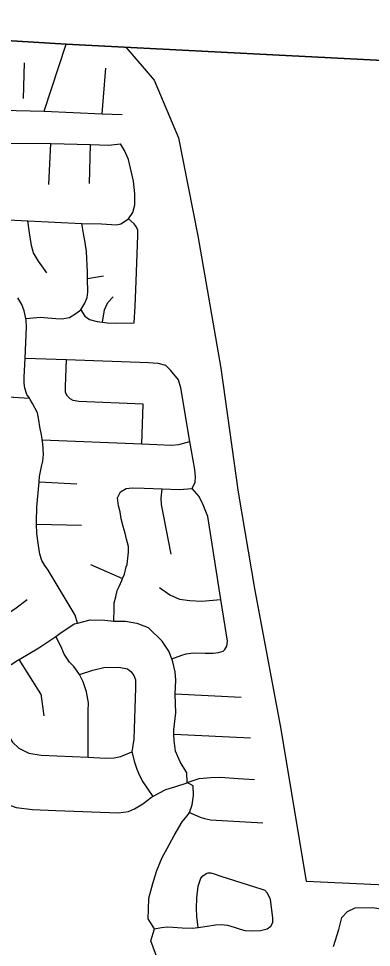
# Model space of a CAD drawing. Extents: x 1729596 to 1934326, y 644115 to 911751.
# Drawn here: x 1810038 to 1812555, y 772881 to 779514 of the extents above; entities that cross this region are included whole.
import ezdxf

# ---------------------------------------------------------------- set-up
doc = ezdxf.new("R2010")
doc.units = 0
for name, color, linetype in [('GM_X_City_Street', 7, 'Continuous'), ('GM_X_Corporation', 7, 'Continuous'), ('GM_X_County', 7, 'Continuous')]:
    doc.layers.add(name, color=color, linetype=linetype)

msp = doc.modelspace()

# ---------------------------------------------------------------- linework, layer by layer
at = {"layer": 'GM_X_City_Street'}
for points in [[(1810220.1, 778852.5), (1810376.9, 779330.6)], [(1810073.6, 778942.7), (1810080.9, 779198.7)], [(1810634.3, 778832.7), (1810660.2, 779160.6)], [(1809715.3, 778864.3), (1810220.1, 778852.5)], [(1810220.1, 778852.5), (1810634.3, 778832.7), (1810777.8, 778829.7)], [(1809691.2, 778637.5), (1809975.1, 778624.9), (1810267.2, 778621.1), (1810550, 778615.5), (1810679.5, 778610.9), (1810764.5, 778620.3)], [(1810252.9, 778329.6), (1810267.2, 778621.1)], [(1810544.6, 778336.4), (1810550, 778615.5)], [(1810820.8, 778083.6), (1810853.9, 778128.8), (1810865.9, 778183.4), (1810867.8, 778262.5), (1810856.5, 778352.8), (1810821.4, 778508.8), (1810793, 778571.5), (1810764.5, 778620.3)], [(1809730.1, 777998.5), (1809789.2, 778036.5), (1809839.3, 778059.5), (1809896.7, 778071.5), (1809964.3, 778076.8), (1810102.9, 778070.1), (1810487.9, 778051.6), (1810629.5, 778047.1), (1810736, 778041.8), (1810767.1, 778047.2), (1810820.8, 778083.6)], [(1810088.9, 777371.2), (1810192.9, 777380.7), (1810245.6, 777376.2), (1810303.8, 777372.2), (1810347.2, 777369), (1810400.1, 777378.5), (1810445.3, 777408.6), (1810482.1, 777434.4), (1810511.3, 777482.6), (1810528.1, 777522.1), (1810530.5, 777559.4), (1810529.6, 777658.9), (1810529.2, 777702.3), (1810522.1, 777850.8), (1810512.5, 777914.7), (1810501.4, 777979.2), (1810487.9, 778051.6)], [(1810240, 777697.5), (1810179.9, 777781.7), (1810144.5, 777840.1), (1810129.9, 777892.6), (1810114.7, 777983.5), (1810102.9, 778070.1)], [(1810861.4, 777340.5), (1810870.2, 777460.3), (1810877.2, 777638), (1810889, 777965.4), (1810888.4, 778002.7), (1810878.8, 778023.8), (1810861.3, 778048.5), (1810820.8, 778083.6)], [(1810529.6, 777658.9), (1810643.4, 777675.9)], [(1810458.1, 775196.6), (1810441.1, 775254.7), (1810248.4, 775576.1), (1810224.1, 775607.2), (1810203.5, 775644.7), (1810189.7, 775688.2), (1810180.1, 775751), (1810167.1, 775836.4), (1810165.8, 775904.6), (1810165.4, 775922.2), (1810168, 776023.7), (1810184.1, 776205.4), (1810187.7, 776245), (1810201.7, 776315.5), (1810211.3, 776354.4), (1810214.9, 776401), (1810210, 776480), (1810206.9, 776506.7), (1810204.3, 776530.1), (1810190, 776597.7), (1810182.2, 776645.4), (1810172.2, 776698.7), (1810137.2, 776765.3), (1810119.2, 776794.7), (1810114.4, 776802.4), (1810097.5, 776829.2), (1810083.2, 776874.8), (1810078.4, 776910.9), (1810077.4, 776953.8), (1810083.9, 777089.5), (1810094.8, 777312.7), (1810091.4, 777359.2), (1810088.9, 777371.2), (1810077.1, 777427.2), (1810060.4, 777471.9), (1810032.9, 777520.5)], [(1810637.5, 777345.3), (1810651.5, 777433.8), (1810674.5, 777487.5), (1810712.8, 777525.8)], [(1810482.1, 777434.4), (1810511.2, 777389), (1810544.5, 777366), (1810598.1, 777350.1), (1810637.5, 777345.3), (1810670, 777341.4), (1810739, 777337.7), (1810861.4, 777340.5)], [(1810083.9, 777089.5), (1810380.3, 777079.2), (1810964.8, 777058.3), (1811030.2, 777052.9), (1811085.9, 777038.1), (1811121.3, 777002.4)], [(1810916.2, 776476.4), (1810925.8, 776759.4), (1810466.8, 776778.7), (1810426.6, 776785.7), (1810404.9, 776798.8), (1810387.4, 776816.7), (1810372.9, 776844.8), (1810371.8, 776887.7), (1810380.3, 777079.2)], [(1811276.5, 776157.7), (1811297.8, 776202.9), (1811300.9, 776240.6), (1811294.9, 776294.8), (1811260.5, 776493.8), (1811194.3, 776877), (1811178, 776933.2), (1811121.3, 777002.4)], [(1808955.3, 776806.7), (1809023.9, 776836.9), (1809055.8, 776854.2), (1809101.8, 776866.3), (1809127.4, 776865.1), (1809178.7, 776862.8), (1809396.9, 776848.7), (1809848.3, 776819.5), (1810114.4, 776802.4)], [(1810206.9, 776506.7), (1810916.2, 776476.4), (1811130.7, 776467.2), (1811181.7, 776471.5), (1811260.5, 776493.8)], [(1810184.1, 776205.4), (1810453, 776190.4)], [(1810717.1, 775211.8), (1810719.3, 775302), (1810719.6, 775340.9), (1810731.4, 775385.1), (1810740.8, 775430), (1810754.9, 775458.2), (1810773.7, 775502), (1810779.7, 775515.6), (1810793.4, 775546.3), (1810805.6, 775598.1), (1810812.3, 775614.6), (1810816.8, 775661.2), (1810820.7, 775704.4), (1810822.9, 775743.7), (1810807, 775797.3), (1810798, 775838.6), (1810784.3, 775887.2), (1810770.5, 775941.7), (1810761.3, 775992.5), (1810750.8, 776033.9), (1810745.6, 776072.6), (1810743, 776091.6), (1810763.7, 776134.4)], [(1810763.7, 776134.4), (1810804.8, 776158.7), (1810847, 776164), (1810934.3, 776160), (1811061.5, 776155.7), (1811183.8, 776151.5), (1811276.5, 776157.7)], [(1811125.8, 775689.6), (1811056.1, 776043.5), (1811054.6, 776089.5), (1811061.5, 776155.7)], [(1811130.4, 774941.6), (1811203, 774968.5), (1811234, 774977.4), (1811282.2, 774984.3), (1811368.5, 774981.4), (1811424.9, 774981.4), (1811465.1, 774987.3), (1811497.1, 774996.1), (1811508.5, 775008), (1811523.9, 775032.1), (1811527.5, 775067.8), (1811511.4, 775173.3), (1811481.1, 775364.3), (1811386.7, 775958.1), (1811355.3, 776041.5), (1811324.9, 776101.4), (1811276.5, 776157.7)], [(1810165.8, 775904.6), (1810485.4, 775895.2)], [(1810551.4, 775614.7), (1810779.7, 775515.6)], [(1811043.1, 775450.7), (1811117.3, 775399), (1811185.1, 775367.1), (1811259.3, 775359.2), (1811342, 775353), (1811481.1, 775364.3)], [(1809778.5, 775171.5), (1809855.8, 775212.7), (1809942.6, 775252.6), (1810010.3, 775298.4), (1810099.2, 775365.5)], [(1809323.6, 774660.3), (1809439.6, 774681.6), (1809574.1, 774709), (1809581.2, 774710.7), (1809694, 774737.7), (1809788.8, 774782.1), (1809802.4, 774790), (1809906, 774850.3), (1809937.6, 774870.6), (1810033.1, 774931.9), (1810042.4, 774937.4), (1810182.7, 775019.4), (1810302.9, 775102), (1810333, 775122.7), (1810434.8, 775190.7), (1810458.1, 775196.6), (1810548.2, 775219.7), (1810652.8, 775217.2), (1810717.1, 775211.8), (1810726.2, 775211), (1810801.2, 775210.1), (1810881.1, 775196), (1810962.8, 775165.8), (1811062.3, 775068)], [(1810534.2, 774238.3), (1810535, 774454), (1810535.2, 774570.1), (1810537.2, 774626.3), (1810521.5, 774706.3), (1810498.5, 774778.3), (1810471.5, 774830.8), (1810468.1, 774837.7), (1810432.7, 774886.8), (1810400.4, 774917.4), (1810362, 774974.7), (1810341.1, 775027.6), (1810302.9, 775102)], [(1811039.1, 772772.7), (1810981.1, 772928.2), (1811007.5, 773012.3), (1810961.9, 773084.7), (1810963.8, 773150.9), (1810967.9, 773231.6), (1810995.9, 773336.9), (1811013.2, 773390.9), (1811023.4, 773430.8), (1811062.3, 773524.1), (1811096.7, 773586.2), (1811148, 773680.4), (1811205.4, 773778.8), (1811241.5, 773820.9), (1811256.6, 773844.1), (1811276.2, 773898.5), (1811286.1, 773965.3), (1811282.3, 774035.3), (1811240.7, 774057.5), (1811238.4, 774128.3), (1811190.3, 774206.4), (1811157, 774281.4), (1811148.6, 774359.1), (1811146.1, 774404.6), (1811144.5, 774434.1), (1811158.9, 774556.6), (1811153.8, 774687), (1811154, 774690.9), (1811158.5, 774790.4), (1811155.2, 774850), (1811138.5, 774920.6), (1811130.4, 774941.6), (1811109.2, 774996.9), (1811062.3, 775068)], [(1810219.4, 774534.1), (1810201.4, 774672.6), (1810201.1, 774677.1), (1810196.8, 774692.7), (1810180.7, 774719), (1810042.4, 774937.4)], [(1810471.5, 774830.8), (1810568.4, 774861.8), (1810645.8, 774879.8), (1810754, 774881.1), (1810814.8, 774869.5), (1810839.6, 774850.3), (1810859.6, 774822.3), (1810872.1, 774791.8), (1810871, 774733.6), (1810859.2, 774368.4), (1810845.3, 774276.9), (1810865.7, 774204.1), (1810881.8, 774154.9), (1810900.6, 774109.6), (1810923.2, 774063.6), (1810994.6, 773959.7)], [(1809802.4, 774790), (1809890.4, 774554.6), (1809917.3, 774472.5), (1809961.5, 774398.5), (1809994.2, 774345.9), (1810040.3, 774304.2), (1810111.3, 774267.6), (1810197.7, 774254.7), (1810534.2, 774238.3), (1810658.5, 774232.3), (1810720.3, 774233.6), (1810767.8, 774244.5), (1810845.3, 774276.9)], [(1811154, 774690.9), (1811625.2, 774668.1)], [(1811146.1, 774404.6), (1811692, 774376.6)], [(1809405.9, 774177.4), (1809506.5, 774194.9), (1809567.3, 774191.4), (1809613.2, 774180.8), (1809622.2, 774178.8), (1809690.2, 774148.5), (1809739.6, 774111.1), (1809783.4, 774037.6), (1809793, 774027.3), (1809846.3, 773970.2), (1809920.7, 773915.2), (1810019.7, 773880.3), (1810137.5, 773865.1), (1810303.2, 773858.3), (1810749.4, 773842.8), (1810821.2, 773851.7), (1810864.6, 773869.5), (1810924.2, 773906.9), (1810985.4, 773954.8), (1810994.6, 773959.7), (1811038.1, 773982.6), (1811088.8, 774008), (1811159.6, 774028.9), (1811239.8, 774057.2)], [(1811239.8, 774057.2), (1811240.7, 774057.5), (1811326.8, 774088), (1811409.4, 774094.9), (1811479.3, 774095.9), (1811603.3, 774087.3), (1811721.4, 774079.9)], [(1811256.6, 773844.1), (1811333.3, 773811.4), (1811363, 773800.5), (1811406.3, 773792.8), (1811781.4, 773771.3)], [(1811318.2, 773023.1), (1811310.4, 773100.8), (1811306.2, 773158.7), (1811309, 773234.6), (1811319.2, 773318.9), (1811337.3, 773374.4), (1811353.1, 773392.9), (1811363.2, 773399), (1811375.5, 773408), (1811390.5, 773413.8), (1811408.1, 773413.7), (1811433.9, 773406.1), (1811479.6, 773389.4), (1811772.1, 773296.9), (1811794, 773288.6), (1811814.2, 773268.8)], [(1811007.5, 773012.3), (1811057.8, 773022.7), (1811097.1, 773026.9), (1811139, 773026.1), (1811205, 773021.7), (1811274.9, 773017.2), (1811318.2, 773023.1), (1811383, 773031.5), (1811443.1, 773041.2), (1811484.2, 773044.4), (1811528.8, 773040.5), (1811576.6, 773025.6), (1811618.6, 773011.1), (1811653.1, 773002), (1811696.8, 772998.2), (1811764.2, 773000.6), (1811811.8, 773014), (1811837.3, 773031.9), (1811851.7, 773059.2), (1811852.7, 773090.4), (1811842.9, 773167.3), (1811834.8, 773223.5), (1811814.2, 773268.8)], [(1812285, 772886.9), (1812322.5, 773009.3), (1812344.1, 773095.6), (1812384, 773137.8), (1812437.9, 773164.1), (1812565.9, 773164.7), (1812622.3, 773156.3)]]:
    msp.add_lwpolyline(points, dxfattribs=at)
at = {"layer": 'GM_X_Corporation'}
msp.add_lwpolyline([(1805101.6, 779639.4), (1807438.2, 779490.6), (1807842.8, 779471), (1807830.6, 779242.4), (1808605.3, 779201.3), (1808567.7, 779435.6), (1809791.6, 779366), (1810376.9, 779330.6), (1810803.6, 779308.9), (1811004.8, 779073.4), (1811178.2, 778661.7), (1811315.8, 777963.7), (1811479.7, 777017.1), (1811604.1, 776132.9), (1811723.6, 775429), (1811903.5, 774466.3), (1812090.4, 773353.3), (1816972, 773128)], dxfattribs=at)
at = {"layer": 'GM_X_County'}
for points in [[(1801375.4, 779789.8), (1803633.5, 779704.3), (1803703.9, 779700.5), (1807438.2, 779490.6), (1808550.2, 779442.7), (1809791.6, 779366), (1810376.9, 779330.6), (1811852.6, 779255.6), (1817214.1, 778978.7)], [(1817214.1, 778978.7), (1811852.6, 779255.6), (1810376.9, 779330.6), (1809791.6, 779366), (1808550.2, 779442.7), (1807438.2, 779490.6), (1803703.9, 779700.5), (1803633.5, 779704.3), (1801375.4, 779789.8)]]:
    msp.add_lwpolyline(points, dxfattribs=at)

doc.saveas('drawing.dxf')
